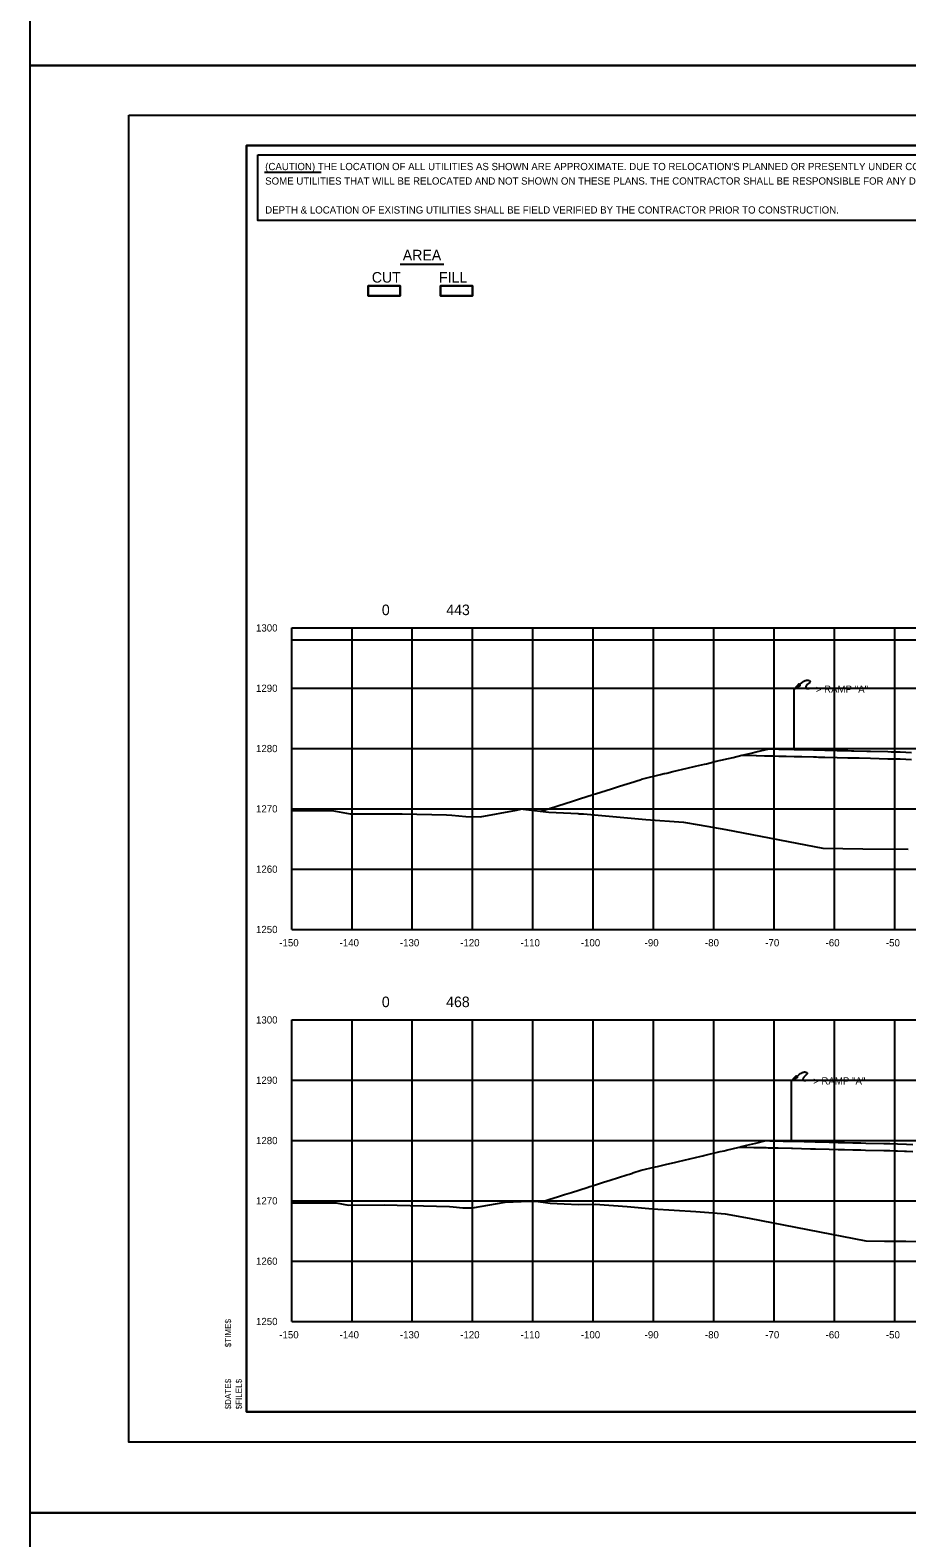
# Model space of a CAD drawing. Extents: x 2148105 to 2149976, y 144169 to 149705.
# Drawn here: x 2148219.9 to 2148365.3, y 148021 to 148271 of the extents above; entities that cross this region are included whole.
import ezdxf

# ---------------------------------------------------------------- set-up
doc = ezdxf.new("R2010")
doc.units = 0
for name, color, linetype in [('PH1a-PR-Drives', 7, 'Continuous'), ('PH1a-PR-ServRd', 7, 'Continuous'), ('PR-AttenuatorPad', 7, 'Continuous'), ('PR_Align_PC', 7, 'Continuous'), ('PR_Align_Ramp_E', 7, 'Continuous'), ('PR_Align_Ramp_J', 7, 'Continuous'), ('PR_Storm_Conc_Box_PH1B', 7, 'Continuous'), ('PR_Storm_Conc_Pipe', 7, 'Continuous'), ('PR_Storm_Conc_Pipe_PH1B', 7, 'Continuous'), ('PR_Storm_Inlet_CICI_PH1B', 7, 'Continuous'), ('PR_Storm_MH', 7, 'Continuous'), ('PR_Storm_MH_PH1B', 7, 'Continuous'), ('PR_Storm_Standard_Median_Drain_PH1B', 7, 'Continuous'), ('PR_Storm_Txt_PH1B', 7, 'Continuous'), ('TopCut', 7, 'Continuous'), ('TOPO_Asphalt', 7, 'Continuous'), ('TOPO_BRIDGE_Pier Cap', 7, 'Continuous')]:
    doc.layers.add(name, color=color, linetype=linetype)

msp = doc.modelspace()

# ---------------------------------------------------------------- linework, layer by layer
at = {"layer": 'PH1a-PR-ServRd'}
msp.add_lwpolyline([(2148570.82, 148041.91), (2148255.82, 148041.91), (2148255.82, 148251.91), (2148570.82, 148251.91)], close=True, dxfattribs=at)
at = {"layer": 'PR-AttenuatorPad'}
for p, q in [((2148346.62, 148151.77), (2148346.62, 148161.77)), ((2148346.17, 148086.79), (2148346.17, 148096.79))]:
    msp.add_line(p, q, dxfattribs=at)
for points in [[(2148346.62, 148161.77), (2148347.14, 148162.32), (2148347.4, 148162.62), (2148347.48, 148162.46), (2148347.62, 148162.34), (2148346.62, 148161.77)], [(2148347.63, 148162.58), (2148347.98, 148162.87), (2148348.15, 148163), (2148348.24, 148163.07), (2148348.34, 148163.13), (2148348.44, 148163.17), (2148348.56, 148163.21), (2148348.69, 148163.24), (2148348.78, 148163.25), (2148348.87, 148163.25), (2148348.95, 148163.24), (2148349.02, 148163.23), (2148349.07, 148163.22), (2148349.13, 148163.2), (2148349.17, 148163.17), (2148349.21, 148163.14), (2148349.24, 148163.09), (2148349.27, 148163.04), (2148349.27, 148162.98), (2148349.26, 148162.94), (2148349.21, 148162.87), (2148349.02, 148162.71), (2148348.83, 148162.55), (2148348.75, 148162.47), (2148348.69, 148162.4), (2148348.63, 148162.3), (2148348.59, 148162.24), (2148348.55, 148162.15), (2148348.55, 148162.07), (2148348.57, 148161.99), (2148348.61, 148161.92), (2148348.66, 148161.89), (2148348.72, 148161.86), (2148348.83, 148161.85), (2148348.96, 148161.85), (2148349.12, 148161.87), (2148349.45, 148161.91)], [(2148346.17, 148096.79), (2148346.69, 148097.34), (2148346.95, 148097.65), (2148347.03, 148097.48), (2148347.17, 148097.37), (2148346.17, 148096.79)], [(2148347.18, 148097.6), (2148347.53, 148097.9), (2148347.69, 148098.02), (2148347.79, 148098.1), (2148347.89, 148098.15), (2148347.99, 148098.2), (2148348.11, 148098.24), (2148348.24, 148098.27), (2148348.33, 148098.28), (2148348.42, 148098.28), (2148348.5, 148098.27), (2148348.57, 148098.26), (2148348.62, 148098.24), (2148348.68, 148098.22), (2148348.72, 148098.2), (2148348.76, 148098.16), (2148348.79, 148098.12), (2148348.82, 148098.06), (2148348.82, 148098.01), (2148348.81, 148097.97), (2148348.76, 148097.9), (2148348.57, 148097.74), (2148348.38, 148097.57), (2148348.3, 148097.5), (2148348.24, 148097.42), (2148348.18, 148097.33), (2148348.14, 148097.27), (2148348.1, 148097.18), (2148348.09, 148097.1), (2148348.12, 148097.02), (2148348.16, 148096.95), (2148348.21, 148096.91), (2148348.26, 148096.89), (2148348.38, 148096.87), (2148348.51, 148096.88), (2148348.67, 148096.9), (2148349, 148096.93)]]:
    msp.add_lwpolyline(points, dxfattribs=at)
at = {"layer": 'PR_Align_PC'}
msp.add_line((2148281.28, 148232.21), (2148288.56, 148232.21), dxfattribs=at)
for points in [[(2148275.98, 148228.66), (2148281.29, 148228.66), (2148281.29, 148226.97), (2148275.98, 148226.97)], [(2148275.98, 148228.66), (2148281.29, 148228.66), (2148281.29, 148226.97), (2148275.98, 148226.97)], [(2148287.98, 148228.66), (2148293.29, 148228.66), (2148293.29, 148226.97), (2148287.98, 148226.97)], [(2148287.98, 148228.66), (2148293.29, 148228.66), (2148293.29, 148226.97), (2148287.98, 148226.97)]]:
    msp.add_lwpolyline(points, close=True, dxfattribs=at)
at = {"layer": 'PR_Align_Ramp_E'}
for points in [[(2148219.95, 148505.16), (2148579.95, 148505.16), (2148579.95, 148265.16), (2148219.95, 148265.16)], [(2148219.95, 148265.16), (2148579.95, 148265.16), (2148579.95, 148025.16), (2148219.95, 148025.16)], [(2148219.95, 148025.16), (2148579.95, 148025.16), (2148579.95, 147785.16), (2148219.95, 147785.16)]]:
    msp.add_lwpolyline(points, close=True, dxfattribs=at)
at = {"layer": 'PR_Align_Ramp_J'}
msp.add_lwpolyline([(2148236.32, 148256.91), (2148576.32, 148256.91), (2148576.32, 148036.91), (2148236.32, 148036.91)], close=True, dxfattribs=at)
at = {"layer": 'PR_Storm_Conc_Box_PH1B'}
for p, q in [((2148263.32, 148171.91), (2148563.32, 148171.91)), ((2148263.32, 148121.91), (2148263.32, 148171.91)), ((2148273.32, 148121.91), (2148273.32, 148171.91)), ((2148283.32, 148121.91), (2148283.32, 148171.91)), ((2148293.32, 148121.91), (2148293.32, 148171.91)), ((2148303.32, 148121.91), (2148303.32, 148171.91)), ((2148313.32, 148121.91), (2148313.32, 148171.91)), ((2148323.32, 148121.91), (2148323.32, 148171.91)), ((2148333.32, 148121.91), (2148333.32, 148171.91)), ((2148343.32, 148121.91), (2148343.32, 148171.91)), ((2148353.32, 148121.91), (2148353.32, 148171.91)), ((2148363.32, 148121.91), (2148363.32, 148171.91)), ((2148263.32, 148161.91), (2148563.32, 148161.91)), ((2148263.32, 148151.91), (2148563.32, 148151.91)), ((2148263.32, 148141.91), (2148563.32, 148141.91)), ((2148263.32, 148131.91), (2148563.32, 148131.91)), ((2148263.32, 148121.91), (2148563.32, 148121.91)), ((2148263.32, 148106.91), (2148563.32, 148106.91)), ((2148263.32, 148056.91), (2148263.32, 148106.91)), ((2148273.32, 148056.91), (2148273.32, 148106.91)), ((2148283.32, 148056.91), (2148283.32, 148106.91)), ((2148293.32, 148056.91), (2148293.32, 148106.91)), ((2148303.32, 148056.91), (2148303.32, 148106.91)), ((2148313.32, 148056.91), (2148313.32, 148106.91)), ((2148323.32, 148056.91), (2148323.32, 148106.91)), ((2148333.32, 148056.91), (2148333.32, 148106.91)), ((2148343.32, 148056.91), (2148343.32, 148106.91)), ((2148353.32, 148056.91), (2148353.32, 148106.91)), ((2148363.32, 148056.91), (2148363.32, 148106.91)), ((2148263.32, 148096.91), (2148563.32, 148096.91)), ((2148263.32, 148086.91), (2148563.32, 148086.91)), ((2148263.32, 148076.91), (2148563.32, 148076.91)), ((2148263.32, 148066.91), (2148563.32, 148066.91)), ((2148263.32, 148056.91), (2148563.32, 148056.91))]:
    msp.add_line(p, q, dxfattribs=at)
at = {"layer": 'PR_Storm_Conc_Pipe'}
for points in [[(2148304.62, 148141.52), (2148306.09, 148141.99), (2148306.17, 148142.01), (2148306.95, 148142.26), (2148307.47, 148142.42), (2148309.89, 148143.19), (2148311.2, 148143.61), (2148313.15, 148144.23), (2148313.44, 148144.32), (2148313.69, 148144.4), (2148316.37, 148145.25), (2148317.5, 148145.6), (2148319.09, 148146.11), (2148319.35, 148146.19), (2148321.25, 148146.79), (2148321.3, 148146.81), (2148321.74, 148146.95), (2148324.46, 148147.6), (2148325.1, 148147.75), (2148325.19, 148147.77), (2148325.55, 148147.85), (2148326.54, 148148.09), (2148328.9, 148148.65), (2148330.26, 148148.97), (2148331.75, 148149.32), (2148332.09, 148149.4), (2148332.7, 148149.55), (2148333.71, 148149.79), (2148336.5, 148150.45), (2148337.94, 148150.79), (2148337.95, 148150.79), (2148338, 148150.8), (2148340.31, 148150.75), (2148340.41, 148150.75), (2148341.71, 148150.72), (2148342.47, 148150.7), (2148343.33, 148150.68), (2148344.11, 148150.66), (2148344.12, 148150.66), (2148344.15, 148150.66), (2148345.32, 148150.63), (2148346.62, 148150.6), (2148347.66, 148150.58), (2148347.91, 148150.57), (2148349.84, 148150.52), (2148350.35, 148150.51), (2148350.7, 148150.5), (2148351.71, 148150.48), (2148353.77, 148150.43), (2148355.51, 148150.39), (2148356.14, 148150.38), (2148356.54, 148150.37), (2148357.39, 148150.35), (2148359.31, 148150.3), (2148362.17, 148150.23), (2148362.74, 148150.22), (2148362.97, 148150.22), (2148363.12, 148150.21), (2148363.84, 148150.2), (2148364.24, 148150.19), (2148366.08, 148150.11)], [(2148304.73, 148076.73), (2148304.75, 148076.74), (2148304.75, 148076.74), (2148307, 148077.45), (2148307.25, 148077.53), (2148308.53, 148077.94), (2148309.73, 148078.32), (2148312.31, 148079.14), (2148312.75, 148079.27), (2148313.17, 148079.41), (2148315.04, 148080), (2148316.1, 148080.34), (2148318.9, 148081.23), (2148319.34, 148081.36), (2148319.84, 148081.52), (2148319.88, 148081.54), (2148321.28, 148081.98), (2148323.66, 148082.54), (2148323.97, 148082.62), (2148325.51, 148082.98), (2148326.79, 148083.28), (2148327.45, 148083.44), (2148329.35, 148083.89), (2148331.23, 148084.34), (2148331.51, 148084.4), (2148331.68, 148084.44), (2148334.36, 148085.08), (2148335.01, 148085.23), (2148335.39, 148085.32), (2148337.54, 148085.83), (2148337.84, 148085.82), (2148338.44, 148085.81), (2148338.79, 148085.8), (2148339.96, 148085.77), (2148340.88, 148085.75), (2148342.02, 148085.73), (2148342.31, 148085.72), (2148342.58, 148085.71), (2148343.5, 148085.69), (2148344.01, 148085.68), (2148346.17, 148085.63), (2148346.36, 148085.62), (2148349.37, 148085.55), (2148350.14, 148085.53), (2148350.15, 148085.53), (2148350.18, 148085.53), (2148352.42, 148085.48), (2148353.93, 148085.44), (2148354.98, 148085.42), (2148356.35, 148085.39), (2148357.32, 148085.37), (2148357.71, 148085.36), (2148358.49, 148085.34), (2148361.49, 148085.27), (2148361.72, 148085.26), (2148362.52, 148085.24), (2148363.25, 148085.23), (2148363.8, 148085.21), (2148364.91, 148085.17), (2148365.27, 148085.15), (2148366.31, 148085.11)]]:
    msp.add_lwpolyline(points, dxfattribs=at)
at = {"layer": 'PR_Storm_Conc_Pipe_PH1B'}
msp.add_lwpolyline([(2148255.82, 148041.91), (2148570.82, 148041.91), (2148570.82, 148251.91), (2148255.82, 148251.91)], close=True, dxfattribs=at)
msp.add_lwpolyline([(2148255.82, 148041.91), (2148570.82, 148041.91), (2148570.82, 148251.91), (2148255.82, 148251.91)], close=True, dxfattribs=at)
at = {"layer": 'PR_Storm_Inlet_CICI_PH1B'}
for points in [[(2148263.32, 148141.6), (2148269.97, 148141.61), (2148273, 148141.07), (2148281.63, 148141.11), (2148288.96, 148140.93), (2148289.88, 148140.89), (2148292.21, 148140.65), (2148294.55, 148140.61), (2148300.59, 148141.68), (2148301.61, 148141.91), (2148301.78, 148141.86), (2148302.14, 148141.83), (2148305.97, 148141.35), (2148310.81, 148141.12), (2148311.01, 148141.11), (2148311.26, 148141.11), (2148311.73, 148141.08), (2148322.03, 148140.14), (2148328.28, 148139.72), (2148330.89, 148139.27), (2148335.33, 148138.48), (2148351.37, 148135.38), (2148358.03, 148135.3), (2148365.56, 148135.2)], [(2148263.32, 148076.56), (2148270.68, 148076.57), (2148272.76, 148076.21), (2148278.67, 148076.23), (2148289.46, 148075.97), (2148290.09, 148075.94), (2148291.7, 148075.77), (2148293.3, 148075.74), (2148298.7, 148076.7), (2148302.67, 148076.87), (2148303.81, 148076.85), (2148306.16, 148076.55), (2148308.51, 148076.44), (2148310.85, 148076.32), (2148313.65, 148076.37), (2148318.95, 148076), (2148323.13, 148075.61), (2148330.35, 148075.12), (2148333.19, 148074.93), (2148335.21, 148074.75), (2148339.19, 148074.04), (2148358.52, 148070.29), (2148361.63, 148070.25), (2148365.17, 148070.2), (2148374.86, 148070.1)]]:
    msp.add_lwpolyline(points, dxfattribs=at)
at = {"layer": 'PR_Storm_MH'}
msp.add_line((2148258.8, 148247.46), (2148268.21, 148247.46), dxfattribs=at)
msp.add_lwpolyline([(2148257.69, 148250.34), (2148420.12, 148250.34), (2148420.12, 148239.47), (2148257.69, 148239.47)], close=True, dxfattribs=at)
at = {"layer": 'PR_Storm_Standard_Median_Drain_PH1B'}
for p, q in [((2148263.32, 148121.91), (2148263.32, 148171.91)), ((2148263.32, 148121.91), (2148563.32, 148121.91)), ((2148263.32, 148056.91), (2148263.32, 148106.91)), ((2148263.32, 148056.91), (2148563.32, 148056.91))]:
    msp.add_line(p, q, dxfattribs=at)
at = {"layer": 'PR_Storm_Txt_PH1B'}
for points in [[(2148338, 148150.8), (2148339.51, 148151.16), (2148340.31, 148151.35), (2148342.47, 148151.86), (2148344.11, 148151.83), (2148344.13, 148151.83), (2148344.14, 148151.82), (2148346.62, 148151.77), (2148347.66, 148151.74), (2148347.91, 148151.74), (2148349.84, 148151.69), (2148350.35, 148151.68), (2148350.7, 148151.67), (2148351.71, 148151.65), (2148353.77, 148151.6), (2148355.51, 148151.56), (2148356.15, 148151.54), (2148356.55, 148151.53), (2148358.7, 148151.48), (2148359.31, 148151.47), (2148362.17, 148151.4), (2148362.74, 148151.39), (2148362.97, 148151.38), (2148363.11, 148151.38), (2148363.84, 148151.36), (2148364.24, 148151.35), (2148366.08, 148151.27)], [(2148337.54, 148085.83), (2148337.73, 148085.87), (2148337.84, 148085.9), (2148337.92, 148085.92), (2148338.79, 148086.13), (2148340.27, 148086.48), (2148342.02, 148086.89), (2148342.58, 148086.88), (2148342.87, 148086.87), (2148344.01, 148086.84), (2148344.79, 148086.83), (2148346.17, 148086.79), (2148346.34, 148086.79), (2148346.36, 148086.79), (2148346.42, 148086.79), (2148350.14, 148086.7), (2148350.17, 148086.7), (2148350.18, 148086.7), (2148352.42, 148086.65), (2148353.92, 148086.61), (2148354.98, 148086.59), (2148356.35, 148086.55), (2148357.33, 148086.53), (2148357.71, 148086.52), (2148358.5, 148086.5), (2148361.49, 148086.43), (2148361.72, 148086.43), (2148362.26, 148086.42), (2148362.52, 148086.41), (2148363.8, 148086.38), (2148365.27, 148086.32), (2148366.31, 148086.27)]]:
    msp.add_lwpolyline(points, dxfattribs=at)
at = {"layer": 'TopCut'}
msp.add_lwpolyline([(2148287.98, 148226.97), (2148293.29, 148226.97), (2148293.29, 148228.66), (2148287.98, 148228.66), (2148287.98, 148226.97)], dxfattribs=at)
at = {"layer": 'TOPO_Asphalt'}
msp.add_line((2148263.32, 148169.91), (2148563.32, 148169.91), dxfattribs=at)
at = {"layer": 'TOPO_BRIDGE_Pier Cap'}
msp.add_lwpolyline([(2148275.98, 148226.97), (2148281.29, 148226.97), (2148281.29, 148228.66), (2148275.98, 148228.66), (2148275.98, 148226.97)], dxfattribs=at)

# ---------------------------------------------------------------- texts
at = {"layer": 'PH1a-PR-Drives'}
for s, p in [('$TIME$', (2148253.27, 148052.63)), ('$DATE$', (2148253.27, 148042.33)), ('$FILEL$', (2148255.05, 148042.33))]:
    msp.add_text(s, height=1, rotation=90, dxfattribs=at).set_placement(p)
at = {"layer": 'PR-AttenuatorPad'}
for p in [(2148350.22, 148161.16), (2148349.77, 148096.19)]:
    msp.add_text('> RAMP "A"', height=1.2, rotation=360, dxfattribs=at).set_placement(p)
at = {"layer": 'PR_Align_PC'}
for s, p in [('AREA', (2148281.74, 148232.86)), ('CUT', (2148276.6, 148229.17)), ('FILL', (2148287.74, 148229.17)), ('0', (2148278.27, 148174.03)), ('443', (2148288.95, 148174.03)), ('0', (2148278.27, 148109.03)), ('468', (2148288.93, 148109.03))]:
    msp.add_text(s, height=1.75, dxfattribs=at).set_placement(p)
at = {"layer": 'PR_Storm_MH'}
for s, p in [("(CAUTION) THE LOCATION OF ALL UTILITIES AS SHOWN ARE APPROXIMATE. DUE TO RELOCATION'S PLANNED OR PRESENTLY UNDER CONSTRUCTION THERE ARE ", (2148258.92, 148247.82)), ('SOME UTILITIES THAT WILL BE RELOCATED AND NOT SHOWN ON THESE PLANS. THE CONTRACTOR SHALL BE RESPONSIBLE FOR ANY DAMAGE TO ALL UTILITIES.', (2148258.92, 148245.42)), ('DEPTH & LOCATION OF EXISTING UTILITIES SHALL BE FIELD VERIFIED BY THE CONTRACTOR PRIOR TO CONSTRUCTION.', (2148258.92, 148240.62))]:
    msp.add_text(s, height=1.2, dxfattribs=at).set_placement(p)
at = {"layer": 'PR_Storm_MH_PH1B'}
for s, p in [('1300', (2148257.4, 148171.31)), ('1290', (2148257.4, 148161.31)), ('1280', (2148257.4, 148151.31)), ('1270', (2148257.4, 148141.31)), ('1260', (2148257.4, 148131.31)), ('1250', (2148257.4, 148121.31)), ('-150', (2148261.26, 148119.11)), ('-140', (2148271.26, 148119.11)), ('-130', (2148281.26, 148119.11)), ('-120', (2148291.26, 148119.11)), ('-110', (2148301.26, 148119.11)), ('-100', (2148311.26, 148119.11)), ('-90', (2148321.85, 148119.11)), ('-80', (2148331.85, 148119.11)), ('-70', (2148341.85, 148119.11)), ('-60', (2148351.85, 148119.11)), ('-50', (2148361.85, 148119.11)), ('1300', (2148257.4, 148106.31)), ('1290', (2148257.4, 148096.31)), ('1280', (2148257.4, 148086.31)), ('1270', (2148257.4, 148076.31)), ('1260', (2148257.4, 148066.31)), ('1250', (2148257.4, 148056.31)), ('-150', (2148261.26, 148054.11)), ('-140', (2148271.26, 148054.11)), ('-130', (2148281.26, 148054.11)), ('-120', (2148291.26, 148054.11)), ('-110', (2148301.26, 148054.11)), ('-100', (2148311.26, 148054.11)), ('-90', (2148321.85, 148054.11)), ('-80', (2148331.85, 148054.11)), ('-70', (2148341.85, 148054.11)), ('-60', (2148351.85, 148054.11)), ('-50', (2148361.85, 148054.11))]:
    msp.add_text(s, height=1.2, dxfattribs=at).set_placement(p)

doc.saveas('drawing.dxf')
